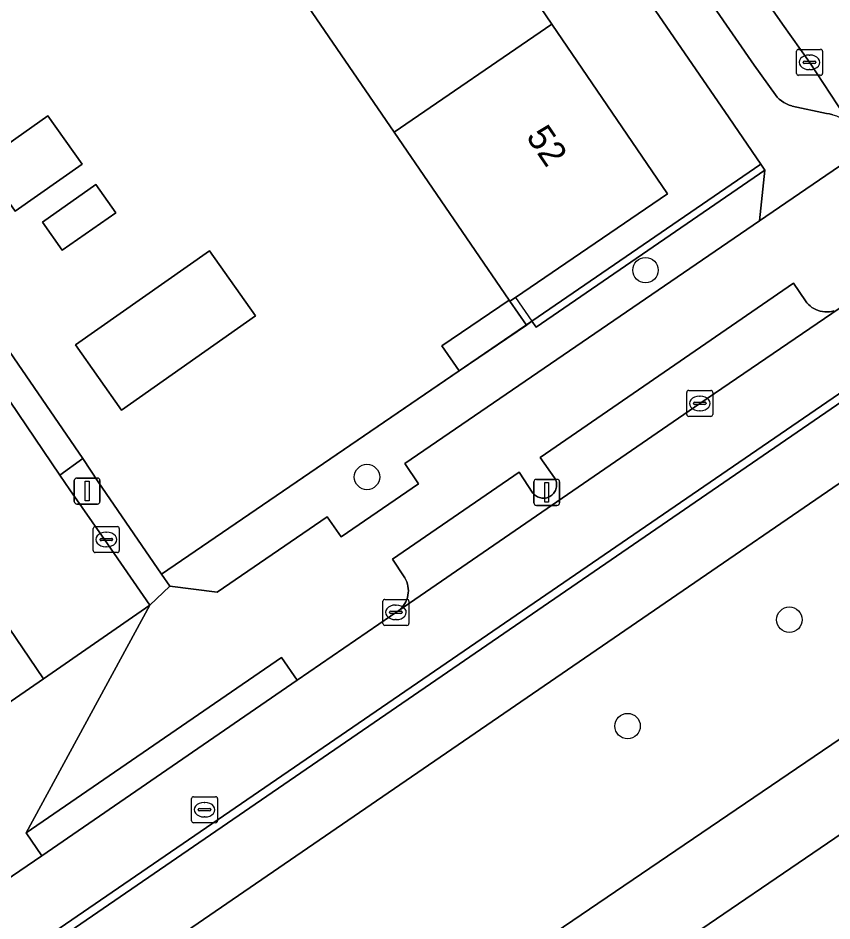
# Model space of a CAD drawing. Extents: x 157445 to 158888, y 383061 to 384688.
# Drawn here: x 158453.1 to 158484.41, y 383572.45 to 383607.2 of the extents above; entities that cross this region are included whole.
import ezdxf

# ---------------------------------------------------------------- set-up
doc = ezdxf.new("R2010")
doc.units = 0
for name, color, linetype in [('IMGEO_Berm_groen', 7, 'Continuous'), ('IMGEO_Boom', 7, 'Continuous'), ('IMGEO_Erf', 7, 'Continuous'), ('IMGEO_Fietspad_gesloten', 7, 'Continuous'), ('IMGEO_Groenvoorziening', 7, 'Continuous'), ('IMGEO_Haag', 7, 'Continuous'), ('IMGEO_Hek', 7, 'Continuous'), ('IMGEO_Kolk', 7, 'Continuous'), ('IMGEO_Lichtmast', 7, 'Continuous'), ('IMGEO_Pand', 7, 'Continuous'), ('IMGEO_Pand_nummerreeks', 7, 'Continuous'), ('IMGEO_Parkeervlak_open', 7, 'Continuous'), ('IMGEO_Rijbaan_lokaal_open', 7, 'Continuous'), ('IMGEO_Rijbaan_regionaal_gesloten', 7, 'Continuous'), ('IMGEO_Rioolput', 7, 'Continuous'), ('IMGEO_Verkeerseiland_open', 7, 'Continuous'), ('IMGEO_Voetpad_open', 7, 'Continuous')]:
    doc.layers.add(name, color=color, linetype=linetype)

msp = doc.modelspace()

# ---------------------------------------------------------------- linework, layer by layer
at = {"layer": 'IMGEO_Berm_groen'}
msp.add_lwpolyline([(158500, 383599.794), (158400.504, 383531.525), (158385.186, 383520.921), (158382.786, 383519.037), (158382.666, 383518.924), (158383.259, 383518.068), (158385.796, 383514.402), (158386.117, 383513.939), (158386.367, 383514.043), (158392.334, 383516.949), (158396.311, 383519.274), (158398.999, 383521.064), (158401.509, 383522.775), (158406.471, 383526.137), (158411.628, 383529.655), (158442.175, 383550.47), (158457.465, 383560.876), (158472.766, 383571.328), (158488.049, 383581.718)], dxfattribs=at)
at = {"layer": 'IMGEO_Boom'}
for centre in [(158477.239, 383597.497), (158466.526, 383589.538), (158482.772, 383584.047), (158476.55, 383579.952)]:
    msp.add_circle(centre, 0.489, dxfattribs=at)
at = {"layer": 'IMGEO_Erf'}
for points in [[(158468.948, 383613.877), (158473.641, 383606.97), (158478.083, 383600.432), (158472.238, 383596.448), (158472.025, 383596.303), (158472.655, 383595.381), (158472.869, 383595.532), (158481.671, 383601.572), (158480.295, 383603.601), (158457.32, 383637.049)], [(158431.079, 383625.911), (158451.528, 383596.17), (158455.6, 383590.247), (158456.182, 383589.35), (158458.626, 383585.798), (158470.072, 383593.62), (158469.411, 383594.585), (158471.995, 383596.347), (158467.571, 383602.813), (158462.856, 383609.705)]]:
    msp.add_lwpolyline(points, dxfattribs=at)
for points in [[(158454.255, 383603.441), (158455.565, 383601.579), (158452.991, 383599.769), (158451.681, 383601.632)], [(158456.096, 383600.795), (158456.86, 383599.708), (158454.803, 383598.262), (158454.039, 383599.349)], [(158460.47, 383598.248), (158462.234, 383595.736), (158457.079, 383592.114), (158455.315, 383594.624)]]:
    msp.add_lwpolyline(points, close=True, dxfattribs=at)
at = {"layer": 'IMGEO_Fietspad_gesloten'}
for points in [[(158679.399, 383721.322), (158677.463, 383720.002), (158677.446, 383719.989), (158673.107, 383717.176), (158672.871, 383716.996), (158659.434, 383707.528), (158646.351, 383698.32), (158645.771, 383697.923), (158642.101, 383695.683), (158635.984, 383692.252), (158632.559, 383690.485), (158625.975, 383687.642), (158625.07, 383687.28), (158622.291, 383686.109), (158619.533, 383684.885), (158594.652, 383667.82), (158523.57, 383619.052), (158500, 383602.881), (158449.207, 383568.025), (158400.089, 383534.274), (158395.677, 383531.318), (158383.866, 383523.103)], [(158352.76, 383494.678), (158355.478, 383496.613), (158357.259, 383497.791), (158360.429, 383500), (158372.248, 383509.263), (158374.404, 383511.146), (158380.556, 383516.939), (158382.666, 383518.924), (158382.786, 383519.037), (158385.186, 383520.921), (158400.504, 383531.525), (158500, 383599.794), (158509.882, 383606.575), (158524.995, 383616.939), (158597.382, 383666.576), (158618.032, 383680.773)]]:
    msp.add_lwpolyline(points, dxfattribs=at)
at = {"layer": 'IMGEO_Groenvoorziening'}
for points in [[(158481.829, 383601.34), (158481.671, 383601.572), (158472.869, 383595.532), (158473.027, 383595.3)], [(158481.627, 383599.395), (158481.829, 383601.34), (158473.027, 383595.3), (158472.869, 383595.532), (158472.655, 383595.381), (158470.072, 383593.62), (158458.626, 383585.798), (158458.94, 383585.342), (158460.763, 383585.108), (158464.996, 383588.007), (158465.536, 383587.241), (158468.51, 383589.275), (158467.987, 383590.054)]]:
    msp.add_lwpolyline(points, close=True, dxfattribs=at)
at = {"layer": 'IMGEO_Haag'}
msp.add_lwpolyline([(158481.829, 383601.34), (158481.671, 383601.572), (158472.869, 383595.532), (158473.027, 383595.3)], close=True, dxfattribs=at)
at = {"layer": 'IMGEO_Hek'}
for points in [[(158472.238, 383596.448), (158472.869, 383595.532)], [(158472.869, 383595.532), (158458.626, 383585.798)]]:
    msp.add_lwpolyline(points, dxfattribs=at)
at = {"layer": 'IMGEO_Kolk'}
for p, q in [((158483.047, 383605.07), (158483.047, 383605.922)), ((158483.122, 383605.996), (158483.974, 383605.996)), ((158483.535, 383605.776), (158483.56, 383605.776)), ((158484.048, 383605.922), (158484.048, 383605.07)), ((158483.306, 383605.49), (158483.306, 383605.502)), ((158483.744, 383605.453), (158483.346, 383605.453)), ((158483.349, 383605.539), (158483.747, 383605.539)), ((158483.79, 383605.502), (158483.79, 383605.49)), ((158483.974, 383604.996), (158483.122, 383604.996)), ((158483.558, 383605.216), (158483.533, 383605.216)), ((158478.901, 383592.87), (158479.753, 383592.87)), ((158478.826, 383591.944), (158478.826, 383592.796)), ((158479.314, 383592.65), (158479.339, 383592.65)), ((158479.827, 383592.796), (158479.827, 383591.944)), ((158479.085, 383592.364), (158479.085, 383592.376)), ((158479.523, 383592.327), (158479.125, 383592.327)), ((158479.128, 383592.413), (158479.526, 383592.413)), ((158479.569, 383592.376), (158479.569, 383592.364)), ((158479.753, 383591.87), (158478.901, 383591.87)), ((158479.337, 383592.09), (158479.312, 383592.09)), ((158456.072, 383587.631), (158456.924, 383587.631)), ((158455.997, 383586.705), (158455.997, 383587.557)), ((158456.485, 383587.411), (158456.51, 383587.411)), ((158456.998, 383587.557), (158456.998, 383586.705)), ((158456.256, 383587.125), (158456.256, 383587.137)), ((158456.694, 383587.088), (158456.296, 383587.088)), ((158456.299, 383587.174), (158456.697, 383587.174)), ((158456.74, 383587.137), (158456.74, 383587.125)), ((158456.924, 383586.631), (158456.072, 383586.631)), ((158456.508, 383586.851), (158456.483, 383586.851)), ((158467.137, 383583.903), (158467.137, 383584.755)), ((158467.212, 383584.829), (158468.064, 383584.829)), ((158467.625, 383584.609), (158467.65, 383584.609)), ((158468.138, 383584.755), (158468.138, 383583.903)), ((158467.396, 383584.323), (158467.396, 383584.335)), ((158467.834, 383584.286), (158467.436, 383584.286)), ((158467.439, 383584.372), (158467.837, 383584.372)), ((158467.88, 383584.335), (158467.88, 383584.323)), ((158468.064, 383583.829), (158467.212, 383583.829)), ((158467.648, 383584.049), (158467.623, 383584.049))]:
    msp.add_line(p, q, dxfattribs=at)
for points in [[(158483.047, 383605.07), (158483.047, 383605.922)], [(158483.122, 383605.996), (158483.974, 383605.996)], [(158484.048, 383605.922), (158484.048, 383605.07)], [(158483.974, 383604.996), (158483.122, 383604.996)], [(158478.901, 383592.87), (158479.753, 383592.87)], [(158478.826, 383591.944), (158478.826, 383592.796)], [(158479.827, 383592.796), (158479.827, 383591.944)], [(158479.753, 383591.87), (158478.901, 383591.87)], [(158456.072, 383587.631), (158456.924, 383587.631)], [(158455.997, 383586.705), (158455.997, 383587.557)], [(158456.998, 383587.557), (158456.998, 383586.705)], [(158456.924, 383586.631), (158456.072, 383586.631)], [(158467.137, 383583.903), (158467.137, 383584.755)], [(158467.212, 383584.829), (158468.064, 383584.829)], [(158468.138, 383584.755), (158468.138, 383583.903)], [(158468.064, 383583.829), (158467.212, 383583.829)]]:
    msp.add_lwpolyline(points, dxfattribs=at)
for centre, radius, start, end in [((158483.124, 383605.92), 0.0765, 91.552, 178.448), ((158483.124, 383605.92), 0.0765, 91.552, 178.448), ((158483.972, 383605.92), 0.0765, 1.552, 88.448), ((158483.972, 383605.92), 0.0765, 1.552, 88.448), ((158483.346, 383605.499), 0.0403, 85.8775, 175.7526), ((158483.343, 383605.489), 0.0366, 178.938, 274.7102), ((158483.747, 383605.496), 0.043, 264.8664, 352.4533), ((158483.751, 383605.501), 0.0386, 1.7309, 96.639), ((158483.124, 383605.072), 0.0765, 181.552, 268.448), ((158483.124, 383605.072), 0.0765, 181.552, 268.448), ((158483.972, 383605.072), 0.0765, 271.552, 358.448), ((158483.972, 383605.072), 0.0765, 271.552, 358.448), ((158478.903, 383592.794), 0.0765, 91.552, 178.448), ((158478.903, 383592.794), 0.0765, 91.552, 178.448), ((158479.751, 383592.794), 0.0765, 1.552, 88.448), ((158479.751, 383592.794), 0.0765, 1.552, 88.448), ((158479.125, 383592.373), 0.0403, 85.8775, 175.7526), ((158479.122, 383592.363), 0.0366, 178.938, 274.7102), ((158479.526, 383592.37), 0.043, 264.8664, 352.4533), ((158479.53, 383592.375), 0.0386, 1.7309, 96.639), ((158478.903, 383591.946), 0.0765, 181.552, 268.448), ((158478.903, 383591.946), 0.0765, 181.552, 268.448), ((158479.751, 383591.946), 0.0765, 271.552, 358.448), ((158479.751, 383591.946), 0.0765, 271.552, 358.448), ((158456.074, 383587.555), 0.0765, 91.552, 178.448), ((158456.074, 383587.555), 0.0765, 91.552, 178.448), ((158456.922, 383587.555), 0.0765, 1.552, 88.448), ((158456.922, 383587.555), 0.0765, 1.552, 88.448), ((158456.296, 383587.134), 0.0403, 85.8775, 175.7526), ((158456.293, 383587.124), 0.0366, 178.938, 274.7102), ((158456.697, 383587.131), 0.043, 264.8664, 352.4533), ((158456.701, 383587.136), 0.0386, 1.7309, 96.639), ((158456.074, 383586.707), 0.0765, 181.552, 268.448), ((158456.074, 383586.707), 0.0765, 181.552, 268.448), ((158456.922, 383586.707), 0.0765, 271.552, 358.448), ((158456.922, 383586.707), 0.0765, 271.552, 358.448), ((158467.214, 383584.753), 0.0765, 91.552, 178.448), ((158467.214, 383584.753), 0.0765, 91.552, 178.448), ((158468.062, 383584.753), 0.0765, 1.552, 88.448), ((158468.062, 383584.753), 0.0765, 1.552, 88.448), ((158467.436, 383584.332), 0.0403, 85.8775, 175.7526), ((158467.433, 383584.322), 0.0366, 178.938, 274.7102), ((158467.837, 383584.329), 0.043, 264.8664, 352.4533), ((158467.841, 383584.334), 0.0386, 1.7309, 96.639), ((158467.214, 383583.905), 0.0765, 181.552, 268.448), ((158467.214, 383583.905), 0.0765, 181.552, 268.448), ((158468.062, 383583.905), 0.0765, 271.552, 358.448), ((158468.062, 383583.905), 0.0765, 271.552, 358.448)]:
    msp.add_arc(centre, radius, start, end, dxfattribs=at)
for centre, major_axis, ratio, start_param, end_param in [((158483.534, 383605.496), (-0.387, 0.002), 0.722429, 4.712389, 7.853982), ((158483.559, 383605.496), (-0.39, 0.002), 0.717154, 1.570796, 4.712389), ((158479.313, 383592.37), (-0.387, 0.002), 0.722429, 4.712389, 7.853982), ((158479.338, 383592.37), (-0.39, 0.002), 0.717154, 1.570796, 4.712389), ((158456.484, 383587.131), (-0.387, 0.002), 0.722429, 4.712389, 7.853982), ((158456.509, 383587.131), (-0.39, 0.002), 0.717154, 1.570796, 4.712389), ((158467.624, 383584.329), (-0.387, 0.002), 0.722429, 4.712389, 7.853982), ((158467.649, 383584.329), (-0.39, 0.002), 0.717154, 1.570796, 4.712389)]:
    msp.add_ellipse(centre, major_axis=major_axis, ratio=ratio, start_param=start_param, end_param=end_param, dxfattribs=at)
at = {"layer": 'IMGEO_Lichtmast'}
for p, q in [((158455.265, 383588.599), (158455.265, 383589.399)), ((158455.265, 383589.399), (158455.265, 383588.599)), ((158455.365, 383589.499), (158456.155, 383589.499)), ((158456.155, 383589.499), (158455.365, 383589.499)), ((158456.255, 383589.399), (158456.255, 383588.599)), ((158456.255, 383588.599), (158456.255, 383589.399)), ((158473.043, 383589.446), (158473.833, 383589.446)), ((158473.833, 383589.446), (158473.043, 383589.446)), ((158472.943, 383588.546), (158472.943, 383589.346)), ((158472.943, 383589.346), (158472.943, 383588.546)), ((158473.933, 383589.346), (158473.933, 383588.546)), ((158473.933, 383588.546), (158473.933, 383589.346)), ((158456.155, 383588.499), (158455.365, 383588.499)), ((158455.365, 383588.499), (158456.155, 383588.499)), ((158473.833, 383588.446), (158473.043, 383588.446)), ((158473.043, 383588.446), (158473.833, 383588.446))]:
    msp.add_line(p, q, dxfattribs=at)
for points in [[(158455.685, 383589.374), (158455.835, 383589.374), (158455.835, 383588.624), (158455.685, 383588.624), (158455.685, 383589.374)], [(158473.363, 383589.321), (158473.513, 383589.321), (158473.513, 383588.571), (158473.363, 383588.571), (158473.363, 383589.321)]]:
    msp.add_lwpolyline(points, dxfattribs=at)
for centre, start, end in [((158455.365, 383589.399), 90, 180), ((158455.365, 383589.399), 90, 180), ((158456.155, 383589.399), 0, 90), ((158456.155, 383589.399), 360, 90), ((158473.043, 383589.346), 90, 180), ((158473.043, 383589.346), 90, 180), ((158473.833, 383589.346), 0, 90), ((158473.833, 383589.346), 360, 90), ((158455.365, 383588.599), 180, 270), ((158455.365, 383588.599), 180, 270), ((158456.155, 383588.599), 270, 0), ((158456.155, 383588.599), 270, 0), ((158473.043, 383588.546), 180, 270), ((158473.043, 383588.546), 180, 270), ((158473.833, 383588.546), 270, 0), ((158473.833, 383588.546), 270, 0)]:
    msp.add_arc(centre, 0.1, start, end, dxfattribs=at)
at = {"layer": 'IMGEO_Pand'}
for points in [[(158462.856, 383609.705), (158467.571, 383602.813), (158473.641, 383606.97), (158468.948, 383613.877)], [(158473.641, 383606.97), (158467.571, 383602.813), (158471.995, 383596.347), (158472.025, 383596.303), (158472.238, 383596.448), (158478.083, 383600.432)], [(158451.681, 383601.632), (158452.991, 383599.769), (158455.565, 383601.579), (158454.255, 383603.441)], [(158454.039, 383599.349), (158454.803, 383598.262), (158456.86, 383599.708), (158456.096, 383600.795)], [(158457.079, 383592.114), (158462.234, 383595.736), (158460.47, 383598.248), (158455.315, 383594.624)], [(158472.025, 383596.303), (158471.995, 383596.347), (158469.411, 383594.585), (158470.072, 383593.62), (158472.655, 383595.381)]]:
    msp.add_lwpolyline(points, close=True, dxfattribs=at)
at = {"layer": 'IMGEO_Parkeervlak_open'}
for points in [[(158479.87, 383607.632), (158481.423, 383605.393), (158482.235, 383604.241), (158482.307, 383604.158), (158482.386, 383604.081), (158482.471, 383604.012), (158482.562, 383603.951), (158482.658, 383603.898), (158482.759, 383603.854), (158482.863, 383603.82), (158482.88, 383603.815), (158484.205, 383603.53), (158484.313, 383603.513), (158484.45, 383603.48), (158484.583, 383603.435), (158484.711, 383603.378), (158484.834, 383603.31), (158484.951, 383603.231), (158485.059, 383603.142), (158485.16, 383603.044), (158483.545, 383605.497), (158482.506, 383606.965), (158474, 383619.196)], [(158484.484, 383595.931), (158484.398, 383595.91), (158484.311, 383595.896), (158484.223, 383595.89), (158484.135, 383595.892), (158484.047, 383595.902), (158483.961, 383595.92), (158483.876, 383595.945), (158483.795, 383595.978), (158483.716, 383596.018), (158483.641, 383596.065), (158483.571, 383596.119), (158483.506, 383596.178), (158483.447, 383596.243), (158483.393, 383596.313), (158482.926, 383596.995), (158473.193, 383590.289), (158473.74, 383589.507), (158473.764, 383589.465), (158473.783, 383589.424), (158473.798, 383589.381), (158473.809, 383589.336), (158473.817, 383589.291), (158473.82, 383589.246), (158473.819, 383589.2), (158473.814, 383589.155), (158473.805, 383589.11), (158473.792, 383589.066), (158473.775, 383589.024), (158473.755, 383588.983), (158473.73, 383588.944), (158473.703, 383588.908), (158473.672, 383588.874), (158473.639, 383588.843), (158473.603, 383588.815), (158473.564, 383588.791), (158473.524, 383588.77), (158473.482, 383588.752), (158473.438, 383588.739), (158473.393, 383588.729), (158473.348, 383588.724), (158473.302, 383588.723), (158473.257, 383588.725), (158473.212, 383588.732), (158473.167, 383588.743), (158473.124, 383588.757), (158473.082, 383588.776), (158473.042, 383588.798), (158473.005, 383588.824), (158472.969, 383588.852), (158472.937, 383588.884), (158472.907, 383588.919), (158472.374, 383589.721), (158467.504, 383586.376), (158467.957, 383585.701), (158467.983, 383585.659), (158468.024, 383585.582), (158468.058, 383585.501), (158468.084, 383585.419), (158468.103, 383585.334), (158468.114, 383585.247), (158468.117, 383585.16), (158468.113, 383585.074), (158468.101, 383584.987), (158468.081, 383584.903), (158468.054, 383584.82), (158468.019, 383584.74), (158467.978, 383584.664), (158467.929, 383584.592), (158467.875, 383584.524), (158467.815, 383584.461), (158467.749, 383584.404), (158479.327, 383592.369), (158484.692, 383596.02)]]:
    msp.add_lwpolyline(points, dxfattribs=at)
at = {"layer": 'IMGEO_Rijbaan_lokaal_open'}
for points in [[(158396.049, 383666.028), (158396.544, 383665.307), (158414.772, 383638.784), (158440.961, 383600.776), (158448.901, 383589.304), (158452.346, 383584.337), (158452.491, 383584.112), (158454.081, 383581.774), (158458.174, 383584.6), (158456.434, 383587.131), (158455.092, 383589.049), (158454.709, 383589.606), (158450.508, 383595.811), (158445.686, 383602.8), (158443.566, 383605.873), (158430.185, 383625.266), (158428.487, 383627.727), (158419.744, 383640.399)], [(158485.149, 383611.078), (158482.967, 383614.11), (158480.691, 383617.435), (158478.545, 383620.57), (158476.415, 383623.683), (158474.288, 383626.791), (158474.159, 383626.979), (158468.703, 383634.95), (158467.65, 383636.489), (158462.049, 383644.672), (158461.899, 383644.892), (158456.945, 383652.13), (158453.218, 383649.573), (158455.102, 383646.823), (158461.52, 383637.441), (158462.585, 383635.883), (158464.804, 383632.639), (158465.083, 383632.231), (158465.095, 383632.213), (158474, 383619.196), (158482.506, 383606.965), (158483.545, 383605.497), (158485.16, 383603.044)], [(158404.665, 383537.859), (158500, 383603.242)], [(158484.692, 383596.02), (158479.327, 383592.369), (158467.749, 383584.404), (158467.639, 383584.328), (158467.432, 383584.18), (158463.841, 383581.72), (158454.013, 383574.964), (158451.224, 383573.063), (158447.704, 383570.644), (158440.491, 383565.732), (158431.411, 383559.474), (158428.716, 383557.62), (158421.885, 383552.947), (158415.858, 383548.847), (158410.59, 383545.204)]]:
    msp.add_lwpolyline(points, dxfattribs=at)
at = {"layer": 'IMGEO_Rijbaan_regionaal_gesloten'}
for points in [[(158532.907, 383605.325), (158542.718, 383612.011), (158649.601, 383684.834), (158659.584, 383691.635), (158676.506, 383703.162), (158676.85, 383703.4), (158675.249, 383705.727), (158419.62, 383531.385), (158396.6, 383515.895), (158392.975, 383513.826), (158381.801, 383508.832), (158377.704, 383506.331), (158374.335, 383503.923), (158362.176, 383495.3), (158357.947, 383492.263), (158359.626, 383489.838), (158363.896, 383492.904), (158376.206, 383501.305), (158380.823, 383504.604), (158383.416, 383506.187), (158388.341, 383508.475), (158396.561, 383512.223), (158399.682, 383514.393), (158402.806, 383516.561)], [(158419.62, 383531.385), (158675.249, 383705.727)], [(158488.049, 383581.718), (158472.766, 383571.328), (158457.465, 383560.876), (158442.175, 383550.47), (158411.628, 383529.655)]]:
    msp.add_lwpolyline(points, dxfattribs=at)
at = {"layer": 'IMGEO_Rioolput'}
for p, q in [((158459.851, 383577.234), (158460.703, 383577.234)), ((158459.776, 383576.308), (158459.776, 383577.16)), ((158460.264, 383577.014), (158460.289, 383577.014)), ((158460.777, 383577.16), (158460.777, 383576.308)), ((158460.035, 383576.728), (158460.035, 383576.74)), ((158460.473, 383576.691), (158460.075, 383576.691)), ((158460.078, 383576.777), (158460.476, 383576.777)), ((158460.519, 383576.74), (158460.519, 383576.728)), ((158460.703, 383576.234), (158459.851, 383576.234)), ((158460.287, 383576.454), (158460.262, 383576.454))]:
    msp.add_line(p, q, dxfattribs=at)
for points in [[(158459.851, 383577.234), (158460.703, 383577.234)], [(158459.776, 383576.308), (158459.776, 383577.16)], [(158460.777, 383577.16), (158460.777, 383576.308)], [(158460.703, 383576.234), (158459.851, 383576.234)]]:
    msp.add_lwpolyline(points, dxfattribs=at)
for centre, radius, start, end in [((158459.853, 383577.158), 0.0765, 91.552, 178.448), ((158459.853, 383577.158), 0.0765, 91.552, 178.448), ((158460.701, 383577.158), 0.0765, 1.552, 88.448), ((158460.701, 383577.158), 0.0765, 1.552, 88.448), ((158460.075, 383576.737), 0.0403, 85.8775, 175.7526), ((158460.072, 383576.727), 0.0366, 178.938, 274.7102), ((158460.476, 383576.734), 0.043, 264.8664, 352.4533), ((158460.48, 383576.739), 0.0386, 1.7309, 96.639), ((158459.853, 383576.31), 0.0765, 181.552, 268.448), ((158459.853, 383576.31), 0.0765, 181.552, 268.448), ((158460.701, 383576.31), 0.0765, 271.552, 358.448), ((158460.701, 383576.31), 0.0765, 271.552, 358.448)]:
    msp.add_arc(centre, radius, start, end, dxfattribs=at)
for centre, major_axis, ratio, start_param, end_param in [((158460.263, 383576.734), (-0.387, 0.002), 0.722429, 4.712389, 7.853982), ((158460.288, 383576.734), (-0.39, 0.002), 0.717154, 1.570796, 4.712389)]:
    msp.add_ellipse(centre, major_axis=major_axis, ratio=ratio, start_param=start_param, end_param=end_param, dxfattribs=at)
at = {"layer": 'IMGEO_Verkeerseiland_open'}
msp.add_lwpolyline([(158403.193, 383537.3), (158399.691, 383534.859), (158400.089, 383534.274), (158449.207, 383568.025), (158500, 383602.881), (158523.57, 383619.052), (158594.652, 383667.82), (158619.533, 383684.885), (158619.216, 383685.422), (158617.63, 383684.079), (158616.756, 383683.403), (158594.495, 383668.112), (158523.401, 383619.303), (158507.088, 383608.103), (158500, 383603.242), (158404.665, 383537.859)], dxfattribs=at)
at = {"layer": 'IMGEO_Voetpad_open'}
for points in [[(158418.79, 383692.748), (158421.659, 383688.498), (158424.522, 383684.978), (158425.935, 383682.914), (158429.557, 383677.603), (158433.002, 383672.572), (158436.147, 383667.989), (158439.999, 383662.349), (158443.812, 383656.77), (158447.105, 383651.962), (158451.556, 383645.471), (158454.748, 383640.795), (158457.32, 383637.049), (158480.295, 383603.601), (158481.671, 383601.572), (158481.829, 383601.34), (158481.627, 383599.395), (158485.469, 383602.026)], [(158394.792, 383666.818), (158394.543, 383666.881), (158391.166, 383664.564), (158393.684, 383660.891), (158396.688, 383656.436), (158400.648, 383650.664), (158404.359, 383645.219), (158408.365, 383639.388), (158410.942, 383635.68), (158415.428, 383629.14), (158417.999, 383625.435), (158422.591, 383618.718), (158425.1, 383615.042), (158446.604, 383583.785), (158449.304, 383579.829), (158449.529, 383579.499), (158449.931, 383578.909), (158454.081, 383581.774), (158452.491, 383584.112), (158452.346, 383584.337)], [(158484.45, 383603.48), (158484.313, 383603.513), (158484.205, 383603.53), (158482.88, 383603.815), (158482.863, 383603.82), (158482.759, 383603.854), (158482.658, 383603.898), (158482.562, 383603.951), (158482.471, 383604.012), (158482.386, 383604.081), (158482.307, 383604.158), (158482.235, 383604.241), (158481.423, 383605.393), (158479.87, 383607.632)], [(158485.469, 383602.026), (158481.627, 383599.395), (158467.987, 383590.054), (158468.51, 383589.275), (158465.536, 383587.241), (158464.996, 383588.007), (158460.763, 383585.108), (158458.94, 383585.342), (158458.174, 383584.6), (158453.413, 383575.838), (158463.241, 383582.594), (158463.841, 383581.72), (158467.432, 383584.18), (158467.639, 383584.328), (158467.749, 383584.404), (158467.815, 383584.461), (158467.875, 383584.524), (158467.929, 383584.592), (158467.978, 383584.664), (158468.019, 383584.74), (158468.054, 383584.82), (158468.081, 383584.903), (158468.101, 383584.987), (158468.113, 383585.074), (158468.117, 383585.16), (158468.114, 383585.247), (158468.103, 383585.334), (158468.084, 383585.419), (158468.058, 383585.501), (158468.024, 383585.582), (158467.983, 383585.659), (158467.957, 383585.701), (158467.504, 383586.376), (158472.374, 383589.721), (158472.907, 383588.919), (158472.937, 383588.884), (158472.969, 383588.852), (158473.005, 383588.824), (158473.042, 383588.798), (158473.082, 383588.776), (158473.124, 383588.757), (158473.167, 383588.743), (158473.212, 383588.732), (158473.257, 383588.725), (158473.302, 383588.723), (158473.348, 383588.724), (158473.393, 383588.729), (158473.438, 383588.739), (158473.482, 383588.752), (158473.524, 383588.77), (158473.564, 383588.791), (158473.603, 383588.815), (158473.639, 383588.843), (158473.672, 383588.874), (158473.703, 383588.908), (158473.73, 383588.944), (158473.755, 383588.983), (158473.775, 383589.024), (158473.792, 383589.066), (158473.805, 383589.11), (158473.814, 383589.155), (158473.819, 383589.2), (158473.82, 383589.246), (158473.817, 383589.291), (158473.809, 383589.336), (158473.798, 383589.381), (158473.783, 383589.424), (158473.764, 383589.465), (158473.74, 383589.507), (158473.193, 383590.289), (158482.926, 383596.995), (158483.393, 383596.313), (158483.447, 383596.243), (158483.506, 383596.178), (158483.571, 383596.119), (158483.641, 383596.065), (158483.716, 383596.018), (158483.795, 383595.978), (158483.876, 383595.945), (158483.961, 383595.92), (158484.047, 383595.902), (158484.135, 383595.892), (158484.223, 383595.89), (158484.311, 383595.896), (158484.398, 383595.91), (158484.484, 383595.931)], [(158451.224, 383573.063), (158454.013, 383574.964), (158453.413, 383575.838), (158458.174, 383584.6), (158454.081, 383581.774), (158449.931, 383578.909)]]:
    msp.add_lwpolyline(points, dxfattribs=at)
for points in [[(158454.709, 383589.606), (158455.6, 383590.247), (158451.528, 383596.17), (158450.508, 383595.811)], [(158456.182, 383589.35), (158455.6, 383590.247), (158454.709, 383589.606), (158455.092, 383589.049), (158456.434, 383587.131), (158458.174, 383584.6), (158458.94, 383585.342), (158458.626, 383585.798)], [(158454.013, 383574.964), (158463.841, 383581.72), (158463.241, 383582.594), (158453.413, 383575.838)]]:
    msp.add_lwpolyline(points, close=True, dxfattribs=at)

# ---------------------------------------------------------------- texts
at = {"layer": 'IMGEO_Pand_nummerreeks'}
msp.add_text('52', height=1, rotation=304.1939, dxfattribs=at).set_placement((158472.62, 383602.635))

doc.saveas('drawing.dxf')
